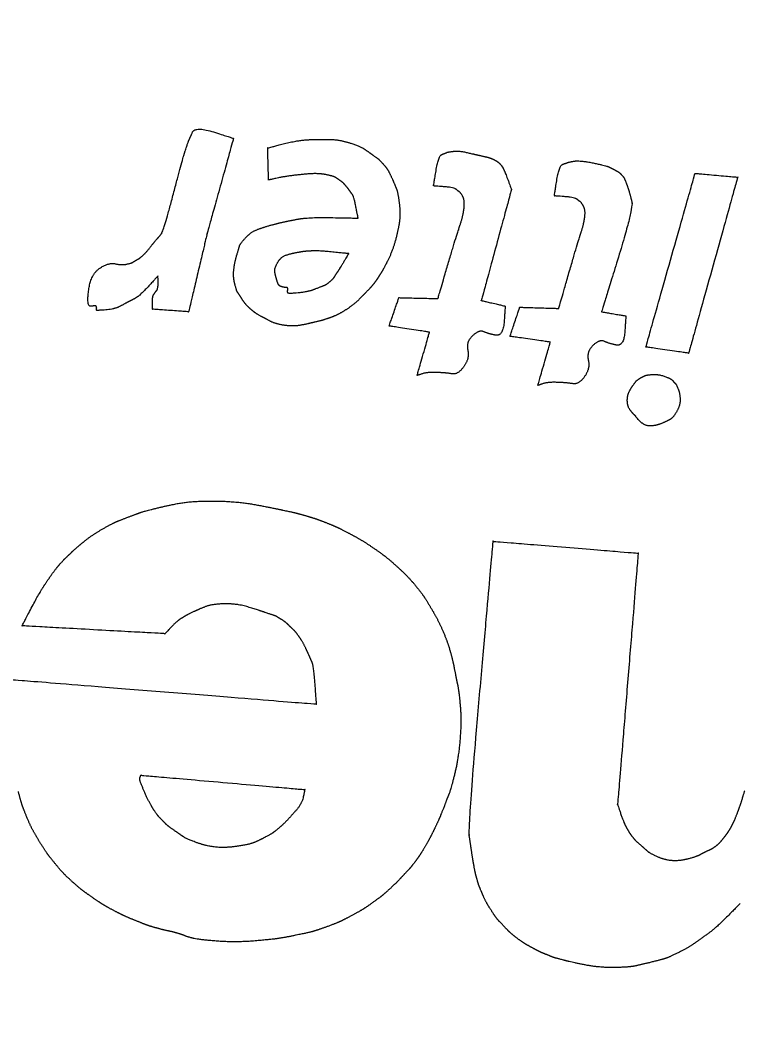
# Model space of a CAD drawing. Extents: x 2001876 to 2025694, y 804561 to 868938.
# Drawn here: x 2023063.24 to 2023084.63, y 807557.9 to 807587.69 of the extents above; entities that cross this region are included whole.
import ezdxf

# ---------------------------------------------------------------- set-up
doc = ezdxf.new("R2010")
doc.units = 0
doc.layers.add('Default', color=7, linetype='Continuous')
doc.layers.add('RD_PD_CLEAR ZONE', color=7, linetype='Continuous')

msp = doc.modelspace()

# ---------------------------------------------------------------- linework, layer by layer
at = {"layer": 'Default'}
for points in [[(2023068.15, 807583.78), (2023068.242, 807584.069), (2023068.291, 807584.161), (2023068.37, 807584.346)], [(2023068.37, 807584.346), (2023068.449, 807584.531), (2023069.592, 807584.168), (2023069.592, 807584.168)], [(2023069.592, 807584.168), (2023069.592, 807584.168), (2023068.801, 807581.318), (2023068.801, 807581.318)], [(2023070.608, 807583.88), (2023070.608, 807583.88), (2023071.554, 807584.126), (2023071.938, 807584.131)], [(2023071.938, 807584.131), (2023072.322, 807584.136), (2023072.781, 807584.121), (2023073.079, 807584.019)], [(2023073.079, 807584.019), (2023073.381, 807583.922), (2023073.601, 807583.767), (2023073.747, 807583.663)], [(2023067.432, 807581.307), (2023067.513, 807581.405), (2023068.058, 807583.491), (2023068.15, 807583.78)], [(2023070.635, 807582.928), (2023070.635, 807582.928), (2023070.608, 807583.88), (2023070.608, 807583.88)], [(2023075.543, 807582.75), (2023075.543, 807582.75), (2023075.69, 807583.655), (2023075.798, 807583.691)], [(2023075.798, 807583.691), (2023075.906, 807583.728), (2023075.959, 807583.76), (2023076.125, 807583.779)], [(2023076.125, 807583.779), (2023076.295, 807583.801), (2023076.716, 807583.703), (2023076.913, 807583.659)], [(2023073.747, 807583.663), (2023073.89, 807583.56), (2023073.911, 807583.545), (2023074.016, 807583.432)], [(2023074.016, 807583.432), (2023074.121, 807583.323), (2023074.23, 807583.149), (2023074.319, 807582.95)], [(2023076.913, 807583.659), (2023077.106, 807583.612), (2023077.187, 807583.6), (2023077.293, 807583.555)], [(2023077.293, 807583.555), (2023077.402, 807583.505), (2023077.493, 807583.439), (2023077.551, 807583.37)], [(2023079.137, 807582.455), (2023079.137, 807582.455), (2023079.279, 807583.361), (2023079.392, 807583.397)], [(2023079.392, 807583.397), (2023079.5, 807583.434), (2023079.556, 807583.456), (2023079.728, 807583.488)], [(2023079.728, 807583.488), (2023079.899, 807583.515), (2023080.639, 807583.363), (2023080.727, 807583.329)], [(2023072.354, 807583.084), (2023072.148, 807583.124), (2023071.717, 807583.104), (2023071.404, 807583.066)], [(2023077.551, 807583.37), (2023077.605, 807583.302), (2023077.627, 807583.245), (2023077.659, 807583.179)], [(2023077.659, 807583.179), (2023077.69, 807583.112), (2023077.861, 807582.646), (2023077.861, 807582.646)], [(2023080.727, 807583.329), (2023080.816, 807583.289), (2023080.829, 807583.284), (2023080.903, 807583.246)], [(2023080.903, 807583.246), (2023080.973, 807583.208), (2023081.082, 807583.144), (2023081.145, 807583.075)], [(2023081.861, 807577.957), (2023081.861, 807577.957), (2023083.325, 807583.125), (2023083.325, 807583.125)], [(2023083.325, 807583.125), (2023083.325, 807583.125), (2023084.593, 807583.012), (2023084.593, 807583.012)], [(2023071.404, 807583.066), (2023071.095, 807583.028), (2023070.635, 807582.928), (2023070.635, 807582.928)], [(2023072.738, 807582.929), (2023072.63, 807583.002), (2023072.556, 807583.04), (2023072.354, 807583.084)], [(2023073.008, 807582.661), (2023072.946, 807582.739), (2023072.851, 807582.852), (2023072.738, 807582.929)], [(2023074.319, 807582.95), (2023074.407, 807582.752), (2023074.485, 807582.535), (2023074.521, 807582.245)], [(2023081.145, 807583.075), (2023081.203, 807583.007), (2023081.223, 807582.969), (2023081.272, 807582.846)], [(2023081.272, 807582.846), (2023081.321, 807582.723), (2023081.396, 807582.466), (2023081.444, 807582.275)], [(2023084.593, 807583.012), (2023084.593, 807583.012), (2023083.133, 807577.775), (2023083.133, 807577.775)], [(2023073.135, 807582.486), (2023073.09, 807582.545), (2023073.066, 807582.583), (2023073.008, 807582.661)], [(2023076.223, 807582.644), (2023076.155, 807582.704), (2023075.543, 807582.75), (2023075.543, 807582.75)], [(2023076.404, 807582.456), (2023076.335, 807582.566), (2023076.287, 807582.584), (2023076.223, 807582.644)], [(2023077.861, 807582.646), (2023077.861, 807582.646), (2023076.965, 807579.339), (2023076.965, 807579.339)], [(2023073.298, 807581.793), (2023073.298, 807581.793), (2023073.176, 807582.428), (2023073.135, 807582.486)], [(2023074.521, 807582.245), (2023074.557, 807581.959), (2023074.514, 807581.548), (2023074.438, 807581.239)], [(2023076.333, 807581.59), (2023076.429, 807581.865), (2023076.477, 807582.345), (2023076.404, 807582.456)], [(2023079.817, 807582.349), (2023079.749, 807582.41), (2023079.137, 807582.455), (2023079.137, 807582.455)], [(2023079.998, 807582.161), (2023079.929, 807582.272), (2023079.881, 807582.294), (2023079.817, 807582.349)], [(2023081.444, 807582.275), (2023081.492, 807582.084), (2023080.542, 807579.005), (2023080.542, 807579.005)], [(2023079.933, 807581.368), (2023080.017, 807581.621), (2023080.07, 807582.046), (2023079.998, 807582.161)], [(2023070.684, 807581.579), (2023070.955, 807581.652), (2023071.242, 807581.711), (2023071.521, 807581.766)], [(2023071.521, 807581.766), (2023071.799, 807581.82), (2023073.298, 807581.793), (2023073.298, 807581.793)], [(2023067.265, 807581.111), (2023067.346, 807581.209), (2023067.351, 807581.209), (2023067.432, 807581.307)], [(2023068.801, 807581.318), (2023068.801, 807581.318), (2023068.256, 807579.004), (2023068.256, 807579.004)], [(2023069.941, 807581.197), (2023070.097, 807581.367), (2023070.413, 807581.5), (2023070.684, 807581.579)], [(2023075.674, 807579.399), (2023075.674, 807579.399), (2023076.238, 807581.32), (2023076.333, 807581.59)], [(2023079.268, 807579.105), (2023079.268, 807579.105), (2023079.848, 807581.119), (2023079.933, 807581.368)], [(2023066.903, 807580.693), (2023067.001, 807580.776), (2023067.18, 807581.017), (2023067.265, 807581.111)], [(2023069.69, 807580.693), (2023069.759, 807580.92), (2023069.785, 807581.023), (2023069.941, 807581.197)], [(2023074.438, 807581.239), (2023074.358, 807580.931), (2023074.194, 807580.543), (2023074.114, 807580.399)], [(2023070.898, 807580.462), (2023070.995, 807580.636), (2023071.314, 807580.747), (2023071.504, 807580.777)], [(2023071.504, 807580.777), (2023071.689, 807580.812), (2023071.799, 807580.817), (2023071.95, 807580.827)], [(2023071.95, 807580.827), (2023072.102, 807580.837), (2023073.02, 807580.744), (2023073.02, 807580.744)], [(2023073.02, 807580.744), (2023073.02, 807580.744), (2023072.755, 807580.296), (2023072.682, 807580.188)], [(2023065.611, 807580.302), (2023065.881, 807580.48), (2023066.244, 807580.391), (2023066.397, 807580.42)], [(2023066.397, 807580.42), (2023066.554, 807580.453), (2023066.608, 807580.489), (2023066.689, 807580.537)], [(2023066.689, 807580.537), (2023066.775, 807580.585), (2023066.804, 807580.606), (2023066.903, 807580.693)], [(2023069.633, 807579.826), (2023069.576, 807580.027), (2023069.621, 807580.461), (2023069.69, 807580.693)], [(2023070.883, 807579.938), (2023070.847, 807580.055), (2023070.797, 807580.287), (2023070.898, 807580.462)], [(2023065.323, 807579.176), (2023065.222, 807579.175), (2023065.341, 807580.119), (2023065.611, 807580.302)], [(2023072.682, 807580.188), (2023072.61, 807580.08), (2023072.546, 807579.975), (2023072.439, 807579.884)], [(2023074.114, 807580.399), (2023074.038, 807580.25), (2023074.002, 807580.198), (2023073.949, 807580.111)], [(2023067.344, 807580.073), (2023067.344, 807580.073), (2023066.798, 807579.475), (2023066.655, 807579.4)], [(2023067.314, 807579.651), (2023067.35, 807579.698), (2023067.344, 807580.073), (2023067.344, 807580.073)], [(2023069.802, 807579.447), (2023069.726, 807579.572), (2023069.684, 807579.621), (2023069.633, 807579.826)], [(2023071.036, 807579.748), (2023070.969, 807579.767), (2023070.919, 807579.821), (2023070.883, 807579.938)], [(2023072.439, 807579.884), (2023072.331, 807579.792), (2023072.233, 807579.768), (2023072.034, 807579.684)], [(2023073.783, 807579.865), (2023073.712, 807579.775), (2023073.656, 807579.711), (2023073.532, 807579.584)], [(2023073.949, 807580.111), (2023073.892, 807580.025), (2023073.85, 807579.955), (2023073.783, 807579.865)], [(2023067.212, 807579.514), (2023067.248, 807579.561), (2023067.279, 807579.609), (2023067.314, 807579.651)], [(2023071.205, 807579.697), (2023071.199, 807579.73), (2023071.103, 807579.729), (2023071.036, 807579.748)], [(2023071.208, 807579.565), (2023071.201, 807579.593), (2023071.197, 807579.602), (2023071.199, 807579.625)], [(2023071.199, 807579.625), (2023071.201, 807579.643), (2023071.216, 807579.66), (2023071.205, 807579.697)], [(2023072.034, 807579.684), (2023071.84, 807579.6), (2023071.219, 807579.537), (2023071.208, 807579.565)], [(2023073.532, 807579.584), (2023073.412, 807579.457), (2023073.213, 807579.264), (2023073.029, 807579.128)], [(2023066.655, 807579.4), (2023066.512, 807579.325), (2023066.398, 807579.266), (2023066.221, 807579.171)], [(2023067.177, 807579.083), (2023067.177, 807579.083), (2023067.181, 807579.471), (2023067.212, 807579.514)], [(2023070.114, 807579.075), (2023070.007, 807579.166), (2023069.883, 807579.318), (2023069.802, 807579.447)], [(2023074.221, 807578.583), (2023074.221, 807578.583), (2023074.513, 807579.426), (2023074.513, 807579.426)], [(2023074.513, 807579.426), (2023074.513, 807579.426), (2023075.674, 807579.399), (2023075.674, 807579.399)], [(2023076.965, 807579.339), (2023076.965, 807579.339), (2023077.677, 807579.176), (2023077.677, 807579.176)], [(2023065.517, 807579.146), (2023065.51, 807579.183), (2023065.423, 807579.177), (2023065.323, 807579.176)], [(2023065.511, 807579.078), (2023065.512, 807579.087), (2023065.523, 807579.114), (2023065.517, 807579.146)], [(2023065.518, 807579.05), (2023065.514, 807579.064), (2023065.514, 807579.064), (2023065.511, 807579.078)], [(2023066.221, 807579.171), (2023066.045, 807579.08), (2023065.522, 807579.041), (2023065.518, 807579.05)], [(2023068.256, 807579.004), (2023068.256, 807579.004), (2023067.177, 807579.083), (2023067.177, 807579.083)], [(2023070.416, 807578.868), (2023070.26, 807578.958), (2023070.225, 807578.979), (2023070.114, 807579.075)], [(2023073.029, 807579.128), (2023072.84, 807578.998), (2023072.588, 807578.872), (2023072.41, 807578.809)], [(2023077.677, 807579.176), (2023077.677, 807579.176), (2023077.612, 807578.264), (2023077.387, 807578.31)], [(2023077.818, 807578.275), (2023077.818, 807578.275), (2023078.108, 807579.141), (2023078.108, 807579.141)], [(2023078.108, 807579.141), (2023078.108, 807579.141), (2023079.268, 807579.105), (2023079.268, 807579.105)], [(2023080.542, 807579.005), (2023080.542, 807579.005), (2023081.266, 807578.882), (2023081.266, 807578.882)], [(2023071.12, 807578.6), (2023070.849, 807578.641), (2023070.578, 807578.782), (2023070.416, 807578.868)], [(2023071.99, 807578.693), (2023071.78, 807578.642), (2023071.386, 807578.565), (2023071.12, 807578.6)], [(2023072.41, 807578.809), (2023072.232, 807578.751), (2023072.204, 807578.744), (2023071.99, 807578.693)], [(2023081.266, 807578.882), (2023081.266, 807578.882), (2023081.205, 807577.97), (2023080.981, 807578.016)], [(2023075.424, 807578.398), (2023075.424, 807578.398), (2023074.221, 807578.583), (2023074.221, 807578.583)], [(2023075.053, 807577.11), (2023075.053, 807577.11), (2023075.424, 807578.398), (2023075.424, 807578.398)], [(2023077.387, 807578.31), (2023077.163, 807578.351), (2023076.904, 807578.478), (2023076.706, 807578.293)], [(2023076.706, 807578.293), (2023076.504, 807578.109), (2023076.619, 807577.616), (2023076.444, 807577.375)], [(2023079.017, 807578.104), (2023079.017, 807578.104), (2023077.818, 807578.275), (2023077.818, 807578.275)], [(2023078.647, 807576.815), (2023078.647, 807576.815), (2023079.017, 807578.104), (2023079.017, 807578.104)], [(2023080.981, 807578.016), (2023080.752, 807578.062), (2023080.485, 807578.193), (2023080.287, 807578.004)], [(2023080.287, 807578.004), (2023080.089, 807577.815), (2023080.208, 807577.322), (2023080.037, 807577.08)], [(2023083.133, 807577.775), (2023083.133, 807577.775), (2023081.861, 807577.957), (2023081.861, 807577.957)], [(2023075.64, 807577.199), (2023075.363, 807577.212), (2023075.053, 807577.11), (2023075.053, 807577.11)], [(2023076.444, 807577.375), (2023076.273, 807577.129), (2023075.913, 807577.19), (2023075.64, 807577.199)], [(2023081.694, 807577.031), (2023081.795, 807577.096), (2023081.94, 807577.134), (2023082.095, 807577.14)], [(2023082.095, 807577.14), (2023082.251, 807577.145), (2023082.574, 807577.027), (2023082.609, 807577.002)], [(2023079.234, 807576.904), (2023078.957, 807576.918), (2023078.647, 807576.815), (2023078.647, 807576.815)], [(2023080.037, 807577.08), (2023079.867, 807576.834), (2023079.507, 807576.896), (2023079.234, 807576.904)], [(2023081.486, 807576.825), (2023081.563, 807576.932), (2023081.593, 807576.966), (2023081.694, 807577.031)], [(2023082.609, 807577.002), (2023082.643, 807576.976), (2023082.643, 807576.976), (2023082.668, 807576.947)], [(2023082.668, 807576.947), (2023082.697, 807576.912), (2023082.769, 807576.843), (2023082.818, 807576.715)], [(2023081.309, 807576.346), (2023081.304, 807576.497), (2023081.404, 807576.717), (2023081.486, 807576.825)], [(2023082.818, 807576.715), (2023082.872, 807576.592), (2023082.888, 807576.24), (2023082.786, 807576.052)], [(2023081.48, 807575.972), (2023081.446, 807576.007), (2023081.315, 807576.191), (2023081.309, 807576.346)], [(2023081.552, 807575.907), (2023081.526, 807575.932), (2023081.513, 807575.937), (2023081.48, 807575.972)], [(2023082.786, 807576.052), (2023082.685, 807575.869), (2023082.507, 807575.756), (2023082.308, 807575.676)], [(2023081.63, 807575.805), (2023081.48, 807575.977), (2023081.577, 807575.877), (2023081.552, 807575.907)], [(2023082.308, 807575.676), (2023082.106, 807575.597), (2023081.78, 807575.628), (2023081.63, 807575.805)], [(2023067.33, 807573.167), (2023067.754, 807573.274), (2023068.429, 807573.378), (2023069.054, 807573.373)], [(2023069.054, 807573.373), (2023069.683, 807573.367), (2023070.748, 807573.174), (2023071.066, 807573.103)], [(2023066.488, 807572.908), (2023066.751, 807573.005), (2023066.907, 807573.065), (2023067.33, 807573.167)], [(2023071.066, 807573.103), (2023071.385, 807573.036), (2023071.478, 807573.01), (2023071.697, 807572.951)], [(2023065.739, 807572.568), (2023065.988, 807572.707), (2023066.22, 807572.806), (2023066.488, 807572.908)], [(2023071.697, 807572.951), (2023071.92, 807572.887), (2023072.168, 807572.803), (2023072.38, 807572.717)], [(2023072.38, 807572.717), (2023072.597, 807572.631), (2023072.755, 807572.558), (2023072.983, 807572.439)], [(2023065.009, 807572.057), (2023065.18, 807572.203), (2023065.491, 807572.428), (2023065.739, 807572.568)], [(2023072.983, 807572.439), (2023073.206, 807572.321), (2023073.489, 807572.156), (2023073.731, 807571.995)], [(2023076.608, 807563.401), (2023076.568, 807563.692), (2023077.318, 807572.175), (2023077.318, 807572.175)], [(2023077.318, 807572.175), (2023077.318, 807572.175), (2023081.632, 807571.822), (2023081.632, 807571.822)], [(2023064.673, 807571.752), (2023064.772, 807571.844), (2023064.837, 807571.912), (2023065.009, 807572.057)], [(2023073.731, 807571.995), (2023073.968, 807571.829), (2023074.187, 807571.665), (2023074.413, 807571.464)], [(2023081.632, 807571.822), (2023081.632, 807571.822), (2023081.019, 807564.344), (2023081.019, 807564.344)], [(2023063.972, 807570.878), (2023064.113, 807571.09), (2023064.308, 807571.362), (2023064.424, 807571.494)], [(2023064.424, 807571.494), (2023064.545, 807571.63), (2023064.574, 807571.655), (2023064.673, 807571.752)], [(2023074.413, 807571.464), (2023074.634, 807571.268), (2023074.899, 807570.991), (2023075.06, 807570.791)], [(2023063.302, 807569.66), (2023063.302, 807569.66), (2023063.827, 807570.667), (2023063.972, 807570.878)], [(2023075.06, 807570.791), (2023075.221, 807570.586), (2023075.278, 807570.499), (2023075.411, 807570.283)], [(2023069.337, 807570.316), (2023068.976, 807570.309), (2023068.614, 807570.179), (2023068.415, 807570.085)], [(2023070.538, 807570.057), (2023070.303, 807570.136), (2023069.702, 807570.318), (2023069.337, 807570.316)], [(2023075.411, 807570.283), (2023075.544, 807570.067), (2023075.714, 807569.752), (2023075.829, 807569.487)], [(2023068.415, 807570.085), (2023068.22, 807569.992), (2023068.157, 807569.951), (2023068.033, 807569.88)], [(2023070.992, 807569.865), (2023070.867, 807569.944), (2023070.769, 807569.979), (2023070.538, 807570.057)], [(2023068.033, 807569.88), (2023067.908, 807569.803), (2023067.553, 807569.426), (2023067.553, 807569.426)], [(2023071.283, 807569.631), (2023071.195, 807569.716), (2023071.114, 807569.791), (2023070.992, 807569.865)], [(2023067.553, 807569.426), (2023067.553, 807569.426), (2023063.302, 807569.66), (2023063.302, 807569.66)], [(2023071.526, 807569.361), (2023071.436, 807569.487), (2023071.372, 807569.546), (2023071.283, 807569.631)], [(2023075.829, 807569.487), (2023075.94, 807569.222), (2023076.034, 807568.927), (2023076.09, 807568.713)], [(2023071.804, 807568.859), (2023071.742, 807568.996), (2023071.62, 807569.234), (2023071.526, 807569.361)], [(2023071.935, 807568.561), (2023071.893, 807568.66), (2023071.866, 807568.721), (2023071.804, 807568.859)], [(2023072.062, 807567.332), (2023072.062, 807567.332), (2023071.977, 807568.461), (2023071.935, 807568.561)], [(2023076.09, 807568.713), (2023076.141, 807568.503), (2023076.146, 807568.457), (2023076.192, 807568.23)], [(2023076.192, 807568.23), (2023076.236, 807567.998), (2023076.287, 807567.784), (2023076.333, 807567.333)], [(2023063.02, 807568.059), (2023063.02, 807568.059), (2023072.062, 807567.332), (2023072.062, 807567.332)], [(2023076.333, 807567.333), (2023076.378, 807566.883), (2023076.288, 807565.727), (2023076.171, 807565.248)], [(2023076.171, 807565.248), (2023076.049, 807564.765), (2023075.959, 807564.554), (2023075.865, 807564.301)], [(2023066.825, 807565.001), (2023066.783, 807565.1), (2023066.838, 807565.214), (2023066.838, 807565.214)], [(2023066.838, 807565.214), (2023066.838, 807565.214), (2023071.712, 807564.788), (2023071.712, 807564.788)], [(2023067.223, 807564.179), (2023067.114, 807564.348), (2023066.939, 807564.718), (2023066.825, 807565.001)], [(2023063.454, 807563.941), (2023063.343, 807564.205), (2023063.263, 807564.449), (2023063.19, 807564.729)], [(2023071.712, 807564.788), (2023071.712, 807564.788), (2023071.628, 807564.37), (2023071.462, 807564.179)], [(2023084.573, 807564.062), (2023084.642, 807564.243), (2023084.734, 807564.523), (2023084.803, 807564.755)], [(2023081.019, 807564.344), (2023081.019, 807564.344), (2023081.207, 807563.791), (2023081.266, 807563.685)], [(2023067.476, 807563.871), (2023067.371, 807563.976), (2023067.333, 807564.015), (2023067.223, 807564.179)], [(2023071.462, 807564.179), (2023071.291, 807563.987), (2023071.085, 807563.762), (2023070.929, 807563.634)], [(2023075.865, 807564.301), (2023075.767, 807564.054), (2023075.721, 807563.939), (2023075.627, 807563.737)], [(2023084.39, 807563.662), (2023084.454, 807563.775), (2023084.503, 807563.881), (2023084.573, 807564.062)], [(2023063.873, 807563.154), (2023063.732, 807563.38), (2023063.564, 807563.676), (2023063.454, 807563.941)], [(2023067.856, 807563.553), (2023067.692, 807563.666), (2023067.577, 807563.762), (2023067.476, 807563.871)], [(2023075.627, 807563.737), (2023075.533, 807563.535), (2023075.403, 807563.285), (2023075.296, 807563.098)], [(2023068.481, 807563.214), (2023068.18, 807563.325), (2023068.025, 807563.438), (2023067.856, 807563.553)], [(2023070.929, 807563.634), (2023070.772, 807563.505), (2023070.743, 807563.485), (2023070.547, 807563.378)], [(2023081.266, 807563.685), (2023081.326, 807563.58), (2023081.39, 807563.47), (2023081.465, 807563.377)], [(2023084.192, 807563.368), (2023084.264, 807563.462), (2023084.325, 807563.544), (2023084.39, 807563.662)], [(2023064.291, 807562.576), (2023064.133, 807562.767), (2023064.018, 807562.927), (2023063.873, 807563.154)], [(2023069.703, 807563.1), (2023069.352, 807563.047), (2023068.782, 807563.103), (2023068.481, 807563.214)], [(2023070.547, 807563.378), (2023070.347, 807563.271), (2023070.05, 807563.149), (2023069.703, 807563.1)], [(2023076.742, 807562.537), (2023076.705, 807562.75), (2023076.652, 807563.11), (2023076.608, 807563.401)], [(2023081.465, 807563.377), (2023081.539, 807563.284), (2023081.581, 807563.244), (2023081.701, 807563.139)], [(2023081.701, 807563.139), (2023081.824, 807563.033), (2023081.986, 807562.887), (2023082.219, 807562.786)], [(2023083.928, 807563.098), (2023084.025, 807563.167), (2023084.116, 807563.274), (2023084.192, 807563.368)], [(2023075.296, 807563.098), (2023075.186, 807562.915), (2023075.087, 807562.764), (2023074.984, 807562.626)], [(2023083.127, 807562.734), (2023083.365, 807562.797), (2023083.518, 807562.88), (2023083.651, 807562.947)], [(2023083.651, 807562.947), (2023083.784, 807563.009), (2023083.836, 807563.032), (2023083.928, 807563.098)], [(2023064.82, 807562.022), (2023064.633, 807562.193), (2023064.449, 807562.386), (2023064.291, 807562.576)], [(2023074.984, 807562.626), (2023074.877, 807562.489), (2023074.811, 807562.412), (2023074.682, 807562.277)], [(2023082.219, 807562.786), (2023082.458, 807562.689), (2023082.89, 807562.672), (2023083.127, 807562.734)], [(2023074.682, 807562.277), (2023074.557, 807562.141), (2023074.377, 807561.955), (2023074.219, 807561.813)], [(2023076.84, 807562.109), (2023076.804, 807562.235), (2023076.784, 807562.319), (2023076.742, 807562.537)], [(2023065.412, 807561.563), (2023065.218, 807561.698), (2023065.012, 807561.856), (2023064.82, 807562.022)], [(2023076.958, 807561.771), (2023076.898, 807561.926), (2023076.875, 807561.983), (2023076.84, 807562.109)], [(2023074.219, 807561.813), (2023074.067, 807561.675), (2023073.944, 807561.575), (2023073.76, 807561.445)], [(2023077.254, 807561.204), (2023077.14, 807561.373), (2023077.023, 807561.615), (2023076.958, 807561.771)], [(2023065.994, 807561.205), (2023065.784, 807561.318), (2023065.611, 807561.428), (2023065.412, 807561.563)], [(2023073.76, 807561.445), (2023073.576, 807561.309), (2023073.341, 807561.164), (2023073.111, 807561.037)], [(2023084.665, 807561.399), (2023084.665, 807561.399), (2023083.968, 807560.686), (2023083.696, 807560.489)], [(2023066.68, 807560.889), (2023066.459, 807560.975), (2023066.208, 807561.092), (2023065.994, 807561.205)], [(2023077.613, 807560.746), (2023077.478, 807560.884), (2023077.363, 807561.031), (2023077.254, 807561.204)], [(2023067.314, 807560.664), (2023067.1, 807560.722), (2023066.901, 807560.798), (2023066.68, 807560.889)], [(2023073.111, 807561.037), (2023072.878, 807560.915), (2023072.65, 807560.81), (2023072.377, 807560.709)], [(2023067.94, 807560.507), (2023067.775, 807560.557), (2023067.524, 807560.605), (2023067.314, 807560.664)], [(2023068.322, 807560.38), (2023068.13, 807560.437), (2023068.109, 807560.457), (2023067.94, 807560.507)], [(2023071.458, 807560.456), (2023071.086, 807560.377), (2023070.657, 807560.321), (2023070.134, 807560.277)], [(2023072.377, 807560.709), (2023072.1, 807560.609), (2023071.833, 807560.53), (2023071.458, 807560.456)], [(2023078.05, 807560.349), (2023077.9, 807560.462), (2023077.747, 807560.602), (2023077.613, 807560.746)], [(2023083.696, 807560.489), (2023083.42, 807560.292), (2023083.129, 807560.084), (2023082.844, 807559.943)], [(2023070.134, 807560.277), (2023069.61, 807560.238), (2023068.513, 807560.323), (2023068.322, 807560.38)], [(2023078.506, 807560.066), (2023078.358, 807560.146), (2023078.201, 807560.237), (2023078.05, 807560.349)], [(2023078.946, 807559.861), (2023078.795, 807559.919), (2023078.655, 807559.985), (2023078.506, 807560.066)], [(2023079.408, 807559.713), (2023079.171, 807559.774), (2023079.096, 807559.798), (2023078.946, 807559.861)], [(2023082.844, 807559.943), (2023082.559, 807559.802), (2023082.315, 807559.721), (2023081.989, 807559.643)], [(2023080.886, 807559.492), (2023080.453, 807559.491), (2023079.644, 807559.648), (2023079.408, 807559.713)], [(2023081.989, 807559.643), (2023081.658, 807559.561), (2023081.32, 807559.497), (2023080.886, 807559.492)]]:
    msp.add_open_spline(points, degree=2, dxfattribs=at)
at = {"layer": 'RD_PD_CLEAR ZONE'}
msp.add_arc((2021702.161, 807758.758), 1637.022, 308.69683, 355.712971, dxfattribs=at)

doc.saveas('drawing.dxf')
